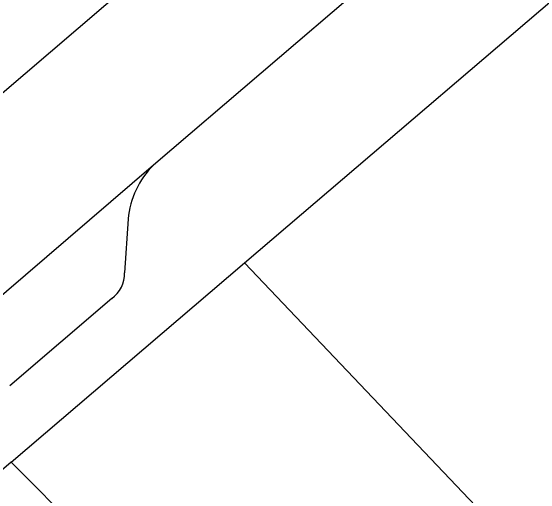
# Model space of a CAD drawing. Extents: x 160379 to 161131, y 383940 to 384849.
# Drawn here: x 160779.61 to 160793.3, y 384696.38 to 384708.88 of the extents above; entities that cross this region are included whole.
import ezdxf

# ---------------------------------------------------------------- set-up
doc = ezdxf.new("R2010")
doc.units = 0
for name, color, linetype in [('IMGEO_Pand', 7, 'Continuous'), ('IMGEO_Rijbaan_lokaal_open', 7, 'Continuous'), ('IMGEO_Voetpad_open', 7, 'Continuous')]:
    doc.layers.add(name, color=color, linetype=linetype)

msp = doc.modelspace()

# ---------------------------------------------------------------- linework, layer by layer
at = {"layer": 'IMGEO_Pand'}
for points in [[(160785.646, 384702.376), (160795.822, 384711.063), (160797.289, 384712.315), (160800.15, 384714.757), (160800.924, 384714.098)], [(160805.684, 384710.042), (160792.767, 384694.898), (160785.646, 384702.376)], [(160779.632, 384697.243), (160785.646, 384702.376)], [(160784.457, 384692.345), (160783.188, 384693.666), (160779.632, 384697.243)]]:
    msp.add_lwpolyline(points, dxfattribs=at)
at = {"layer": 'IMGEO_Rijbaan_lokaal_open'}
for points in [[(160747.816, 384679.764), (160787.662, 384713.822)], [(160792.784, 384713.001), (160788.851, 384709.645), (160783.296, 384704.898)], [(160783.296, 384704.898), (160776.197, 384698.802)]]:
    msp.add_lwpolyline(points, dxfattribs=at)
at = {"layer": 'IMGEO_Voetpad_open'}
for points in [[(160782.647, 384703.509), (160782.556, 384702.121)], [(160782.223, 384701.456), (160779.597, 384699.209)], [(160779.632, 384697.243), (160777.29, 384695.235), (160773.424, 384691.921), (160773.054, 384691.604)]]:
    msp.add_lwpolyline(points, dxfattribs=at)
for centre, radius, start, end in [((160784.883, 384703.31), 2.245, 134.9858, 174.9262), ((160781.748, 384702.11), 0.808, 305.9871, 0.8139)]:
    msp.add_arc(centre, radius, start, end, dxfattribs=at)

doc.saveas('drawing.dxf')
